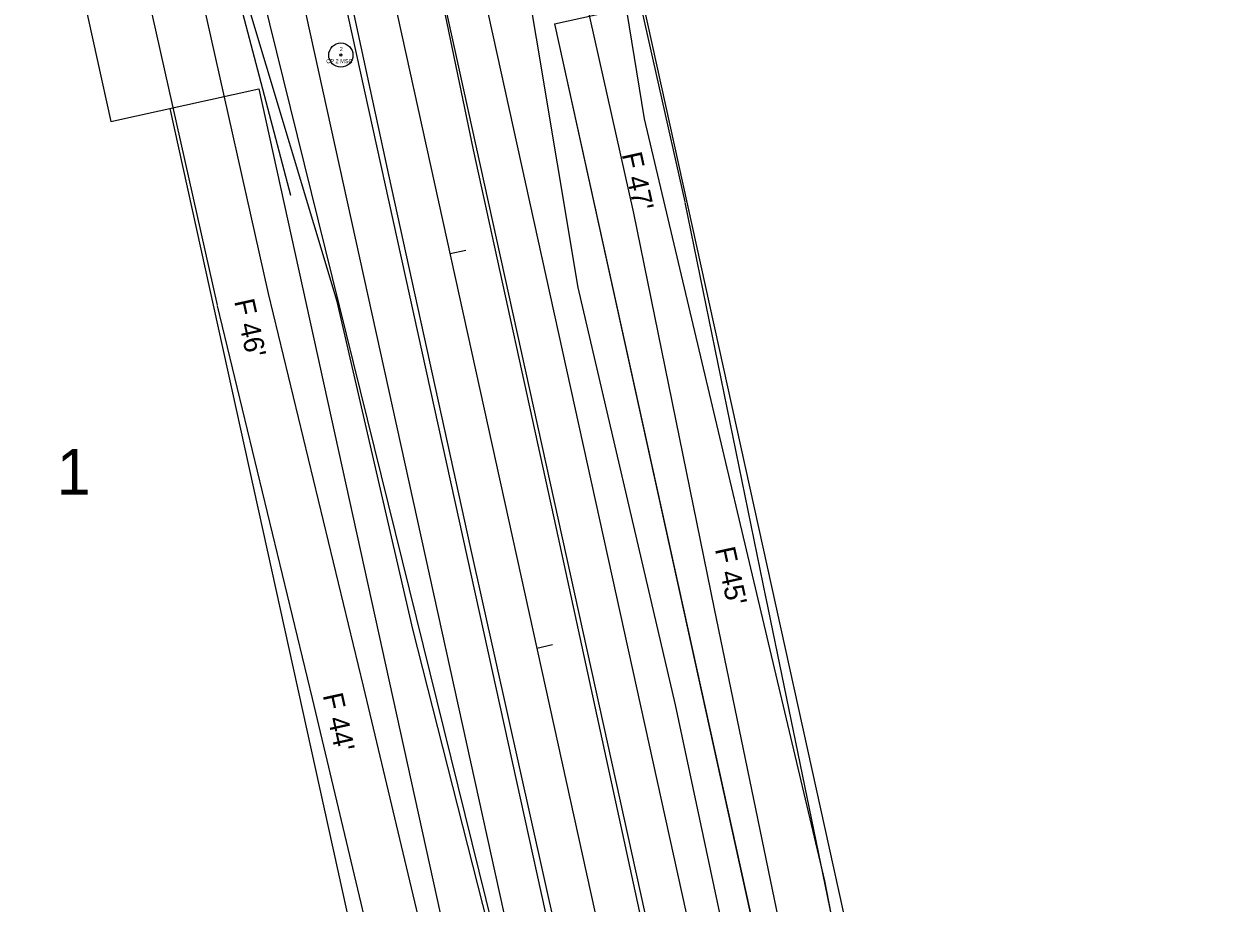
# Model space of a CAD drawing. Extents: x 2519952 to 2531965, y 848341 to 887632.
# Drawn here: x 2527055.7 to 2527349.8, y 857619.8 to 857837.6 of the extents above; entities that cross this region are included whole.
import ezdxf

# ---------------------------------------------------------------- set-up
doc = ezdxf.new("R2010")
doc.units = 0
for name, color, linetype in [('RD_EV_JW', 7, 'Continuous'), ('RD_EX_DV_Prop', 7, 'Continuous'), ('RD_EX_DV_TX_Prop', 7, 'Continuous'), ('RD_EX_H2O', 7, 'Continuous'), ('RD_EX_Road', 7, 'Continuous'), ('RD_EX_RW', 7, 'Continuous'), ('RD_EX_VEG', 7, 'Continuous'), ('RD_HC_Cl', 7, 'Continuous'), ('RD_HC_Data', 7, 'Continuous'), ('RD_HC_Data_Tic', 7, 'Continuous'), ('RD_HC_txCode', 7, 'Continuous'), ('RD_PD_CstnLmt', 7, 'Continuous'), ('RD_PD_DR_ErosCtrl', 7, 'Continuous'), ('RD_PD_Final_TrvlWay', 7, 'Continuous'), ('RD_PD_GR', 7, 'Continuous'), ('RD_PD_RW', 7, 'Continuous'), ('RD_PD_TX_CstnLmt', 7, 'Continuous'), ('RD_SMD_Locator', 7, 'Continuous')]:
    doc.layers.add(name, color=color, linetype=linetype)

msp = doc.modelspace()

# ---------------------------------------------------------------- linework, layer by layer
at = {"layer": 'RD_EV_JW'}
for points in [[(2527273.98, 857404), (2527239.53, 857563.5), (2527217.13, 857668.95), (2527193.05, 857772.28), (2527177.55, 857864.76), (2527166.18, 857949.05), (2527146.94, 857958.39)], [(2527156.87, 857323.56), (2527196.55, 857371.59), (2527215.07, 857388.76), (2527211.89, 857436.64), (2527176.86, 857590.34), (2527152.05, 857687.7), (2527133.37, 857768.81), (2527110.03, 857846.68), (2527099.85, 857885.39), (2527089.61, 857922.82)]]:
    msp.add_lwpolyline(points, dxfattribs=at)
at = {"layer": 'RD_EX_DV_Prop'}
for p, q in [((2527012.78, 858106.38), (2527077.29, 857813.4)), ((2527187.16, 857837.6), (2527294.69, 857349.29)), ((2527077.29, 857813.4), (2527113.92, 857821.47)), ((2527113.92, 857821.47), (2527221.44, 857333.17)), ((2527113.92, 857821.47), (2527221.44, 857333.17))]:
    msp.add_line(p, q, dxfattribs=at)
at = {"layer": 'RD_EX_H2O'}
msp.add_lwpolyline([(2527121.85, 857795.04), (2527092.79, 857905.47), (2527085.38, 857916.64), (2527099.59, 857948.47), (2527146.69, 857959.62), (2527156.94, 857959.91)], dxfattribs=at)
at = {"layer": 'RD_EX_Road'}
for p, q in [((2527167.09, 857806.38), (2527146.7, 857904.84)), ((2527146.11, 857800.22), (2527124.58, 857899.82)), ((2527187.68, 857712.63), (2527167.09, 857806.38)), ((2527166.46, 857707.7), (2527146.11, 857800.22)), ((2527208.62, 857616.1), (2527187.68, 857712.63)), ((2527188.22, 857610.08), (2527166.46, 857707.7))]:
    msp.add_line(p, q, dxfattribs=at)
at = {"layer": 'RD_EX_RW'}
for p, q in [((2527012.78, 858106.38), (2527077.29, 857813.4)), ((2527187.16, 857837.59), (2527223.79, 857845.66)), ((2527187.16, 857837.59), (2527294.69, 857349.29)), ((2527077.29, 857813.4), (2527113.92, 857821.46)), ((2527113.92, 857821.46), (2527221.44, 857333.17))]:
    msp.add_line(p, q, dxfattribs=at)
at = {"layer": 'RD_EX_VEG'}
for points in [[(2527129.35, 857272.14), (2527221.36, 857352.89), (2527173.69, 857606.73), (2527101.06, 857900.8), (2527098.17, 857930.54)], [(2527327.87, 857429.88), (2527295.28, 857412.98), (2527254.05, 857625.37), (2527209.45, 857814.08), (2527191.48, 857924.48)]]:
    msp.add_lwpolyline(points, dxfattribs=at)
at = {"layer": 'RD_HC_Cl'}
msp.add_line((2526970.28, 858648.12), (2527526.88, 856120.48), dxfattribs=at)
at = {"layer": 'RD_HC_Data'}
for radius in [3, 0.282]:
    msp.add_circle((2527134.26, 857829.83), radius, dxfattribs=at)
at = {"layer": 'RD_HC_Data_Tic'}
for p, q in [((2527161.29, 857780.7), (2527165.2, 857781.56)), ((2527182.8, 857683.04), (2527186.7, 857683.9))]:
    msp.add_line(p, q, dxfattribs=at)
at = {"layer": 'RD_PD_CstnLmt'}
for p, q in [((2527184.87, 857888.29), (2527206.72, 857790.7)), ((2527094.44, 857868.37), (2527116.29, 857770.79)), ((2527206.72, 857790.7), (2527226.72, 857692.71)), ((2527116.29, 857770.79), (2527139.82, 857673.57)), ((2527226.72, 857692.71), (2527246.98, 857594.78)), ((2527139.82, 857673.57), (2527162.9, 857576.26))]:
    msp.add_line(p, q, dxfattribs=at)
at = {"layer": 'RD_PD_DR_ErosCtrl'}
for p, q in [((2527197.55, 857891.13), (2527219.41, 857793.54)), ((2527081.76, 857865.53), (2527103.61, 857767.95)), ((2527219.46, 857793.3), (2527239.46, 857695.31)), ((2527103.66, 857767.73), (2527127.19, 857670.52)), ((2527239.45, 857695.34), (2527259.71, 857597.41)), ((2527127.17, 857670.57), (2527150.25, 857573.26))]:
    msp.add_line(p, q, dxfattribs=at)
at = {"layer": 'RD_PD_Final_TrvlWay'}
for p, q in [((2527070.86, 858247.17), (2527345.05, 857002)), ((2527047.42, 858242), (2527321.61, 856996.84))]:
    msp.add_line(p, q, dxfattribs=at)
at = {"layer": 'RD_PD_GR'}
for p, q in [((2527161, 857884.31), (2527319.6, 857164.07)), ((2527225.56, 857386.55), (2527118.03, 857874.85))]:
    msp.add_line(p, q, dxfattribs=at)
at = {"layer": 'RD_PD_RW'}
for p, q in [((2527209.14, 857842.43), (2527316.66, 857354.13)), ((2527091.94, 857816.63), (2527226.35, 857206.25))]:
    msp.add_line(p, q, dxfattribs=at)
at = {"layer": 'RD_SMD_Locator'}
for centre in [(2527134.26, 857829.83), (2527209.45, 857814.08), (2527167.09, 857806.38), (2527146.11, 857800.22), (2527121.85, 857795.04), (2527193.05, 857772.28), (2527133.37, 857768.81), (2527187.68, 857712.63), (2527166.46, 857707.7), (2527152.05, 857687.7), (2527217.13, 857668.95), (2527254.05, 857625.37)]:
    msp.add_circle(centre, 0.001, dxfattribs=at)

# ---------------------------------------------------------------- texts
at = {"layer": 'RD_EX_DV_TX_Prop'}
msp.add_text('1', height=11.32, dxfattribs=at).set_placement((2527063.89, 857721))
at = {"layer": 'RD_HC_txCode'}
for s, p in [('2', (2527133.97, 857830.83)), ('CP 2 MSC', (2527130.63, 857827.83))]:
    msp.add_text(s, height=1, dxfattribs=at).set_placement(p)
at = {"layer": 'RD_PD_CstnLmt'}
for s, p in [("F 46'", (2527107.81, 857768.92)), ("F 44'", (2527129.74, 857671.35))]:
    msp.add_text(s, height=5, rotation=282.4185, dxfattribs=at).set_placement(p)
at = {"layer": 'RD_PD_TX_CstnLmt'}
for s, p in [("F 47'", (2527203.77, 857805.26)), ("F 45'", (2527226.86, 857707.53))]:
    msp.add_text(s, height=5, rotation=282.4185, dxfattribs=at).set_placement(p)

doc.saveas('drawing.dxf')
